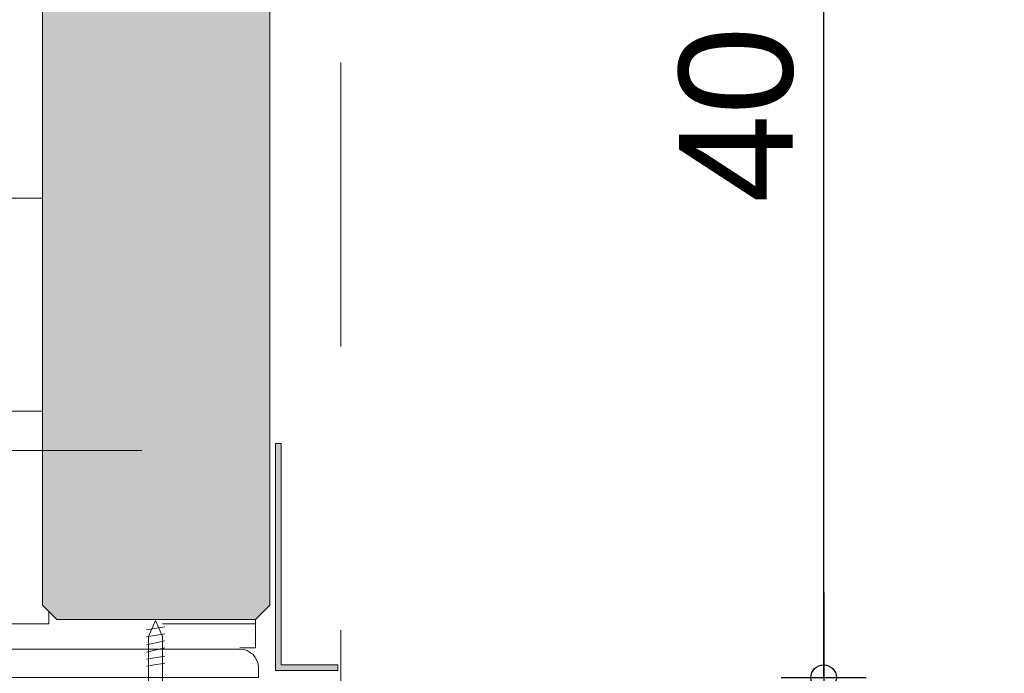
# Model space of a CAD drawing. Header units: metres. Extents: x 1316.5 to 1415.3, y -94.1 to -52.
# Tile 533 of 656: x 1409.352 to 1409.699, y -76.555 to -76.325. Entities that reach past the tile are written whole.
import ezdxf

# ---------------------------------------------------------------- set-up
doc = ezdxf.new("R2010")
doc.units = ezdxf.units.M
doc.header["$PDMODE"] = 65
for name, pattern in [('AUSGEZOGEN', [0]), ('GETRENNT2_S10', [0.045, 0.02, -0.01, 0, -0.005, 0, -0.01]), ('STRICHLINIE2_S3', [0.055, 0.04, -0.015])]:
    doc.linetypes.add(name, pattern=pattern)
doc.layers.add('XR$3$_40732', color=7, linetype='Continuous')
doc.layers.add('XR$3$_42154', color=7, linetype='Continuous')
for name, color, linetype, lineweight in [('XR$3$Fenster', 3, 'AUSGEZOGEN', 18), ('XR$3$Maßlinie 1_50', 7, 'AUSGEZOGEN', 25), ('XR$3$Muster', 4, 'AUSGEZOGEN', 13), ('XR$3$Möblierung', 4, 'AUSGEZOGEN', 13), ('XR$3$SNL_D_BD_FL_250', 7, 'AUSGEZOGEN', 18), ('XR$3$STANDARD_1', 7, 'AUSGEZOGEN', 25), ('XR$3$Wand', 1, 'AUSGEZOGEN', 50), ('XR$3$Wand Mauerwerk tr_1', 42, 'AUSGEZOGEN', 18)]:
    doc.layers.add(name, color=color, linetype=linetype, lineweight=lineweight)
doc.styles.add('ARIAL', font='arial.ttf')
doc.dimstyles.new('DIMSTYLE_16', dxfattribs={"dimtxt": 0.03, "dimasz": 0.03, "dimexe": 0, "dimexo": 1e-06, "dimgap": 0.015, "dimtad": 2, "dimdec": 0, "dimlfac": 1000, "dimrnd": 5, "dimzin": 12, "dimdsep": 46, "dimtxsty": 'ARIAL', "dimblk1": 'ALL_ML_KREIS', "dimblk2": 'ALL_ML_KREIS', "dimsah": 1, "dimcen": 0, "dimse1": 1, "dimse2": 1, "dimclrd": 7, "dimclre": 7, "dimclrt": 7, "dimadec": 0, "dimazin": 0, "dimtfac": 1, "dimtdec": 0, "dimtix": 1, "dimtmove": 2, "dimatfit": 3, "dimfxl": 0, "dimtzin": 0, "dimlwd": 0, "dimlwe": 25, "dimarcsym": 0})
doc.dimstyles.new('DIMSTYLE_18', dxfattribs={"dimtxt": 0.03, "dimasz": 0.03, "dimexe": 0, "dimexo": 1e-06, "dimgap": 0.015, "dimtad": 2, "dimdec": 0, "dimlfac": 1000, "dimrnd": 5, "dimzin": 12, "dimdsep": 46, "dimtxsty": 'ARIAL', "dimblk1": 'ALL_ML_KREIS', "dimblk2": 'ALL_ML_KREIS', "dimsah": 1, "dimcen": 0, "dimse1": 1, "dimse2": 1, "dimclrd": 7, "dimclre": 7, "dimclrt": 7, "dimadec": 0, "dimazin": 0, "dimtfac": 1, "dimtdec": 0, "dimtix": 1, "dimtmove": 2, "dimatfit": 3, "dimfxl": 0, "dimtzin": 0, "dimlwd": 0, "dimlwe": 25, "dimarcsym": 0})
doc.dimstyles.new('DIMSTYLE_21', dxfattribs={"dimtxt": 0.04, "dimasz": 0.03, "dimexe": 0, "dimexo": 1e-06, "dimgap": 0.02, "dimtad": 2, "dimdec": 0, "dimlfac": 100, "dimrnd": 0.5, "dimzin": 12, "dimdsep": 46, "dimtxsty": 'ARIAL', "dimblk1": 'ALL_ML_KREIS', "dimblk2": 'ALL_ML_KREIS', "dimsah": 1, "dimcen": 0, "dimse1": 1, "dimse2": 1, "dimclrd": 7, "dimclre": 7, "dimclrt": 7, "dimadec": 0, "dimazin": 0, "dimtfac": 1, "dimtdec": 0, "dimtix": 1, "dimtmove": 2, "dimatfit": 3, "dimfxl": 0, "dimtzin": 0, "dimlwd": 0, "dimlwe": 25, "dimarcsym": 0})
doc.dimstyles.new('DIMSTYLE_4', dxfattribs={"dimtxt": 0.04, "dimasz": 0.03, "dimexe": 0, "dimexo": 1e-06, "dimgap": 0.02, "dimtad": 2, "dimdec": 1, "dimlfac": 100, "dimrnd": 0.5, "dimzin": 4, "dimdsep": 46, "dimtxsty": 'ARIAL', "dimblk1": 'ALL_ML_KREIS', "dimblk2": 'ALL_ML_KREIS', "dimsah": 1, "dimcen": 0, "dimse1": 1, "dimse2": 1, "dimclrd": 7, "dimclre": 7, "dimclrt": 7, "dimadec": 0, "dimazin": 0, "dimtfac": 1, "dimtdec": 0, "dimtix": 1, "dimtmove": 2, "dimatfit": 3, "dimfxl": 0, "dimtzin": 0, "dimlwd": 0, "dimlwe": 25, "dimarcsym": 0})
pattern_1 = [(90.00000000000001, (-0.07500000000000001, 0.07499999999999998), (-0.03750000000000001, 0.03749999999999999), [0.0375, -0.0375]), (180, (-0.07500000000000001, 0.07499999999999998), (-0.03750000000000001, -0.03749999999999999), [0.0375, -0.0375])]

# ---------------------------------------------------------------- blocks, each defined once
blk = doc.blocks.new('COMPLEXOBJECT_21')
at = {"layer": 'XR$3$_40732', "color": 3, "linetype": 'AUSGEZOGEN', "lineweight": 13, "transparency": 33554687}
for p, q in [((1409.316280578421, -76.43636920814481), (1409.316280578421, -76.55636920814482)), ((1409.319780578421, -76.43636920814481), (1409.316280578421, -76.43636920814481)), ((1409.326280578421, -76.5333692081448), (1409.326280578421, -76.44286920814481)), ((1409.429780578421, -76.54636920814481), (1409.339280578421, -76.54636920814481)), ((1409.436280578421, -76.55636920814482), (1409.436280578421, -76.55286920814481)), ((1409.316280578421, -76.55636920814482), (1409.436280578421, -76.55636920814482)), ((1409.385780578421, -76.55636665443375), (1409.405280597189, -76.55636665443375))]:
    blk.add_line(p, q, dxfattribs=at)
for centre, radius, start, end in [((1409.319780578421, -76.44286920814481), 0.006500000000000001, 0, 90), ((1409.339280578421, -76.5333692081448), 0.013, 180, 270), ((1409.429780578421, -76.55286920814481), 0.006500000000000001, 0, 90)]:
    blk.add_arc(centre, radius, start, end, dxfattribs=at)
blk = doc.blocks.new('ALL_ML_KREIS')
at = {"color": 0, "linetype": 'ByBlock', "lineweight": -2}
for p, q in [((0, -0.5), (0, 0.5)), ((-1, 0), (0.5, 0))]:
    blk.add_line(p, q, dxfattribs=at)
blk.add_circle((0, 0), 0.15, dxfattribs=at)
blk = doc.blocks.new('*D163')
at = {"layer": 'DEFPOINTS', "color": 7, "linetype": 'AUSGEZOGEN', "lineweight": 25, "transparency": 33554687}
for p in [(1409.465266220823, -75.90971841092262), (1410.673766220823, -75.9097184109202), (1409.465266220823, -77.06804428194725)]:
    blk.add_point(p, dxfattribs=at)
at = {"layer": 'XR$3$Maßlinie 1_50', "color": 7, "linetype": 'AUSGEZOGEN', "lineweight": -2, "transparency": 33554687}
blk.add_line((1409.465266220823, -77.06804428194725), (1410.673766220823, -77.06804428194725), dxfattribs=at)
at = {"layer": 'XR$3$Maßlinie 1_50', "color": 7, "linetype": 'AUSGEZOGEN', "lineweight": 25, "transparency": 33554687, "xscale": 0.03, "yscale": 0.03, "zscale": 0.03, "rotation": 180}
blk.add_blockref('ALL_ML_KREIS', (1409.465266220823, -77.06804428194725), dxfattribs=at)
at = {"layer": 'XR$3$Maßlinie 1_50', "color": 7, "linetype": 'AUSGEZOGEN', "lineweight": 25, "transparency": 33554687, "xscale": 0.03, "yscale": 0.03, "zscale": 0.03}
blk.add_blockref('ALL_ML_KREIS', (1410.673766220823, -77.06804428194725), dxfattribs=at)
blk = doc.blocks.new('*D165')
at = {"layer": 'DEFPOINTS', "color": 7, "linetype": 'AUSGEZOGEN', "lineweight": 25, "transparency": 33554687}
for p in [(1410.823766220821, -76.32936604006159), (1409.315268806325, -76.52342328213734), (1409.315268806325, -77.19121967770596)]:
    blk.add_point(p, dxfattribs=at)
at = {"layer": 'XR$3$Maßlinie 1_50', "color": 7, "linetype": 'AUSGEZOGEN', "lineweight": -2, "transparency": 33554687}
blk.add_line((1409.315268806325, -77.19121967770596), (1410.823766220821, -77.19121967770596), dxfattribs=at)
at = {"layer": 'XR$3$Maßlinie 1_50', "color": 7, "linetype": 'AUSGEZOGEN', "lineweight": 25, "transparency": 33554687, "xscale": 0.03, "yscale": 0.03, "zscale": 0.03, "rotation": 180}
blk.add_blockref('ALL_ML_KREIS', (1409.315268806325, -77.19121967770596), dxfattribs=at)
at = {"layer": 'XR$3$Maßlinie 1_50', "color": 7, "linetype": 'AUSGEZOGEN', "lineweight": 25, "transparency": 33554687, "xscale": 0.03, "yscale": 0.03, "zscale": 0.03}
blk.add_blockref('ALL_ML_KREIS', (1410.823766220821, -77.19121967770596), dxfattribs=at)
blk = doc.blocks.new('*D168')
at = {"layer": 'DEFPOINTS', "color": 7, "linetype": 'AUSGEZOGEN', "lineweight": 25, "transparency": 33554687}
for p in [(1409.315266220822, -76.52685249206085), (1409.465266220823, -76.55636920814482), (1409.315266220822, -77.06804428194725)]:
    blk.add_point(p, dxfattribs=at)
at = {"layer": 'XR$3$Maßlinie 1_50', "color": 7, "linetype": 'AUSGEZOGEN', "lineweight": -2, "transparency": 33554687}
blk.add_line((1409.315266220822, -77.06804428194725), (1409.465266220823, -77.06804428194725), dxfattribs=at)
at = {"layer": 'XR$3$Maßlinie 1_50', "color": 7, "linetype": 'AUSGEZOGEN', "lineweight": 25, "transparency": 33554687, "xscale": 0.03, "yscale": 0.03, "zscale": 0.03, "rotation": 180}
blk.add_blockref('ALL_ML_KREIS', (1409.315266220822, -77.06804428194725), dxfattribs=at)
at = {"layer": 'XR$3$Maßlinie 1_50', "color": 7, "linetype": 'AUSGEZOGEN', "lineweight": 25, "transparency": 33554687, "xscale": 0.03, "yscale": 0.03, "zscale": 0.03}
blk.add_blockref('ALL_ML_KREIS', (1409.465266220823, -77.06804428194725), dxfattribs=at)
at = {"layer": 'XR$3$Maßlinie 1_50', "color": 7, "linetype": 'AUSGEZOGEN', "lineweight": 25, "transparency": 33554687, "insert": (1409.388307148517, -77.03736215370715), "char_height": 0.04, "width": 0.08, "attachment_point": 5, "style": 'ARIAL'}
blk.add_mtext('\\A1;{15}', dxfattribs=at)
blk = doc.blocks.new('*D188')
at = {"layer": 'DEFPOINTS', "color": 7, "linetype": 'AUSGEZOGEN', "lineweight": 25, "transparency": 33554687}
for p in [(1409.511257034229, -76.15636920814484), (1409.647909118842, -76.55586281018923), (1409.778489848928, -76.55586281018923)]:
    blk.add_point(p, dxfattribs=at)
at = {"layer": 'XR$3$Maßlinie 1_50', "color": 7, "linetype": 'AUSGEZOGEN', "lineweight": -2, "transparency": 33554687}
blk.add_line((1409.778489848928, -76.55586281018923), (1409.778489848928, -76.15636920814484), dxfattribs=at)
at = {"layer": 'XR$3$Maßlinie 1_50', "color": 7, "linetype": 'AUSGEZOGEN', "lineweight": 25, "transparency": 33554687, "xscale": 0.03, "yscale": 0.03, "zscale": 0.03}
for p, rotation in [((1409.778489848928, -76.15636920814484), 90), ((1409.778489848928, -76.55586281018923), 270)]:
    blk.add_blockref('ALL_ML_KREIS', p, dxfattribs=dict(at, rotation=rotation))
at = {"layer": 'XR$3$Maßlinie 1_50', "color": 7, "linetype": 'AUSGEZOGEN', "lineweight": 25, "transparency": 33554687, "insert": (1409.747807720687, -76.35785680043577), "char_height": 0.04, "width": 0.16, "attachment_point": 5, "rotation": 90, "style": 'ARIAL'}
blk.add_mtext('\\A1;{\\A1;{40\\H0.026400;\\S^ ;}}', dxfattribs=at)
blk = doc.blocks.new('*D190')
at = {"layer": 'DEFPOINTS', "color": 7, "linetype": 'AUSGEZOGEN', "lineweight": 25, "transparency": 33554687}
for p in [(1409.263115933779, -76.15636920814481), (1409.242000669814, -76.55636920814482), (1409.635320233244, -76.55636920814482)]:
    blk.add_point(p, dxfattribs=at)
at = {"layer": 'XR$3$Maßlinie 1_50', "color": 7, "linetype": 'AUSGEZOGEN', "lineweight": -2, "transparency": 33554687}
blk.add_line((1409.635320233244, -76.55636920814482), (1409.635320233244, -76.15636920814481), dxfattribs=at)
at = {"layer": 'XR$3$Maßlinie 1_50', "color": 7, "linetype": 'AUSGEZOGEN', "lineweight": 25, "transparency": 33554687, "xscale": 0.03, "yscale": 0.03, "zscale": 0.03}
for p, rotation in [((1409.635320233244, -76.15636920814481), 90), ((1409.635320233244, -76.55636920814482), 270)]:
    blk.add_blockref('ALL_ML_KREIS', p, dxfattribs=dict(at, rotation=rotation))
at = {"layer": 'XR$3$Maßlinie 1_50', "color": 7, "linetype": 'AUSGEZOGEN', "lineweight": 25, "transparency": 33554687, "insert": (1409.604638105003, -76.35810999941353), "char_height": 0.04, "width": 0.08, "attachment_point": 5, "rotation": 90, "style": 'ARIAL'}
blk.add_mtext('\\A1;{40}', dxfattribs=at)

msp = doc.modelspace()

# ---------------------------------------------------------------- hatches: boundary and pattern name
at = {"layer": 'XR$3$Fenster', "linetype": 'AUSGEZOGEN', "lineweight": 13, "transparency": 33554687}
msp.add_hatch(color=253, dxfattribs=at).paths.add_polyline_path([(1409.442268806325, -76.55386025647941), (1409.464268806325, -76.55386025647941), (1409.464268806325, -76.55186025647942), (1409.444268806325, -76.55186025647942), (1409.444268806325, -76.47386025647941), (1409.442268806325, -76.47386025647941)])
at = {"layer": 'XR$3$Muster', "linetype": 'AUSGEZOGEN', "lineweight": 13, "transparency": 33554687}
h = msp.add_hatch(dxfattribs=at)
h.set_pattern_fill('MUSTER', color=4, scale=0.0375, angle=90.00000000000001, style=0, pattern_type=2)
h.set_pattern_definition(pattern_1)
h.paths.add_polyline_path([(1409.397564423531, -76.54471269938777), (1409.397564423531, -76.5358628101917), (1409.365268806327, -76.53586281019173), (1409.360268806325, -76.5308628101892), (1409.360268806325, -76.156369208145), (1409.315268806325, -76.15636920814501), (1409.315268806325, -76.43586281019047), (1409.319780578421, -76.43586281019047), (1409.321462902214, -76.43608429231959), (1409.323030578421, -76.43673364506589), (1409.324376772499, -76.43776661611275), (1409.325409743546, -76.43911281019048), (1409.326059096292, -76.44068048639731), (1409.326280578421, -76.44236281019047), (1409.326280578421, -76.53286281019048), (1409.326391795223, -76.53455965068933), (1409.326723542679, -76.53622745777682), (1409.327270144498, -76.53783769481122), (1409.328022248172, -76.53936281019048), (1409.328966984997, -76.5407767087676), (1409.330088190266, -76.5420551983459), (1409.331366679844, -76.54317640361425), (1409.332780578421, -76.54412114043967), (1409.3343056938, -76.54487324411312), (1409.335915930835, -76.54541984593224), (1409.337864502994, -76.54580744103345), (1409.337855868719, -76.54576942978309), (1409.339280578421, -76.54586281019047), (1409.392392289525, -76.54586281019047)], flags=0)
h = msp.add_hatch(dxfattribs=at)
h.set_pattern_fill('MUSTER', color=4, scale=0.0375, angle=90.00000000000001, style=0, pattern_type=2)
h.set_pattern_definition(pattern_1)
h.paths.add_polyline_path([(1409.397564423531, -76.52991315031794), (1409.397564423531, -76.5358628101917), (1409.402536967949, -76.53586281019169), (1409.402536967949, -76.52991315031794), (1409.40195758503, -76.5285674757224), (1409.4008807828, -76.52606649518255), (1409.400085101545, -76.52421844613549)], flags=0)
h = msp.add_hatch(dxfattribs=at)
h.set_pattern_fill('MUSTER', color=4, scale=0.0375, angle=90.00000000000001, style=0, pattern_type=2)
h.set_pattern_definition(pattern_1)
h.paths.add_polyline_path([(1409.435268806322, -76.53586281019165), (1409.402536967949, -76.53586281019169), (1409.402536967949, -76.54586281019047), (1409.435268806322, -76.54586281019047)], flags=0)
at = {"layer": 'XR$3$Möblierung', "linetype": 'AUSGEZOGEN', "lineweight": 13, "transparency": 33554687}
msp.add_hatch(color=253, dxfattribs=at).paths.add_polyline_path([(1408.495268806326, -76.00636920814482), (1408.490268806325, -76.01136920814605), (1408.490268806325, -76.5308628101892), (1408.495268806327, -76.53586281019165), (1408.565268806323, -76.53586281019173), (1408.570268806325, -76.5308628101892), (1408.570268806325, -76.08636920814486), (1409.360268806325, -76.08636920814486), (1409.360268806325, -76.5308628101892), (1409.365268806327, -76.53586281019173), (1409.435268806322, -76.53586281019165), (1409.440268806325, -76.5308628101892), (1409.440268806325, -76.0169637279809), (1409.439257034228, -76.01035743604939), (1409.435268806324, -76.00636920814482)])

# ---------------------------------------------------------------- linework, layer by layer
at = {"layer": 'XR$3$_42154', "color": 7, "linetype": 'STRICHLINIE2_S3', "lineweight": 13, "transparency": 33554687}
msp.add_line((1409.465268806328, -75.7397184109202), (1409.46526880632, -77.10401481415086), dxfattribs=at)
at = {"layer": 'XR$3$SNL_D_BD_FL_250', "color": 7, "linetype": 'AUSGEZOGEN', "lineweight": 13, "transparency": 33554687}
for p, q in [((1409.444268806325, -76.47386025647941), (1409.442268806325, -76.47386025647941)), ((1409.442268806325, -76.47386025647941), (1409.442268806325, -76.55386025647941)), ((1409.444268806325, -76.47386025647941), (1409.444268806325, -76.55186025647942)), ((1409.464268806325, -76.55386025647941), (1409.442268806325, -76.55386025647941)), ((1409.464268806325, -76.55186025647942), (1409.444268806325, -76.55186025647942)), ((1409.464268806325, -76.55186025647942), (1409.464268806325, -76.55386025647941))]:
    msp.add_line(p, q, dxfattribs=at)
at = {"layer": 'XR$3$STANDARD_1', "color": 7, "linetype": 'AUSGEZOGEN', "lineweight": 13, "transparency": 33554687}
for p, q in [((1409.403285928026, -76.53846136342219), (1409.396883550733, -76.5395239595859)), ((1409.403285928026, -76.54094763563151), (1409.396883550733, -76.54201675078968)), ((1409.403285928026, -76.54344042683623), (1409.396883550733, -76.54486410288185)), ((1409.403285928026, -76.54593358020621), (1409.396883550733, -76.54735725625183)), ((1409.403285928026, -76.54878057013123), (1409.396883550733, -76.54985004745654)), ((1409.403285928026, -76.55127372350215), (1409.396883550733, -76.55234320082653))]:
    msp.add_line(p, q, dxfattribs=at)
msp.add_lwpolyline([(1409.402536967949, -76.55786025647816), (1409.402536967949, -76.54191315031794), (1409.400085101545, -76.53621844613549), (1409.397564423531, -76.54191315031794), (1409.397564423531, -76.55786025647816)], dxfattribs=at)
at = {"layer": 'XR$3$Wand', "color": 4, "linetype": 'AUSGEZOGEN', "lineweight": 13, "transparency": 33554687}
for p, q in [((1409.435268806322, -76.53586281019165), (1409.435268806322, -76.54586281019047)), ((1409.435268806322, -76.54586281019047), (1409.429780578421, -76.54586281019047))]:
    msp.add_line(p, q, dxfattribs=at)
at = {"layer": 'XR$3$Wand Mauerwerk tr_1', "color": 7, "linetype": 'AUSGEZOGEN', "lineweight": 18, "transparency": 33554687}
for p, q in [((1409.440268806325, -76.5308628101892), (1409.440268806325, -76.01136920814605)), ((1409.360268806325, -76.5308628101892), (1409.360268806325, -76.08636920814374)), ((1409.365268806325, -76.53586281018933), (1409.360268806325, -76.5308628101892)), ((1409.435268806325, -76.53586281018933), (1409.440268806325, -76.5308628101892)), ((1409.435268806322, -76.53586281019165), (1409.365268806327, -76.53586281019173))]:
    msp.add_line(p, q, dxfattribs=at)
at = {"layer": 'XR$3$Wand Mauerwerk tr_1', "color": 7, "linetype": 'GETRENNT2_S10', "lineweight": 13, "transparency": 33554687}
msp.add_line((1409.395268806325, -76.47636920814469), (1409.020454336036, -76.47636920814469), dxfattribs=at)

# ---------------------------------------------------------------- block references
at = {"layer": 'XR$3$_40732', "color": 3, "linetype": 'AUSGEZOGEN', "lineweight": 13, "transparency": 33554687}
msp.add_blockref('COMPLEXOBJECT_21', (0, 0), dxfattribs=at)

# ---------------------------------------------------------------- dimensions: what is measured, and where the dimension line sits
at = {"layer": 'XR$3$Maßlinie 1_50', "color": 7, "linetype": 'AUSGEZOGEN', "lineweight": 25, "transparency": 33554687}
for base, p1, p2, dimstyle, picture, middle in [((1410.673766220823, -77.06804428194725), (1409.465266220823, -75.90971941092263), (1410.673766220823, -75.90971941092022), 'DIMSTYLE_16', '*D163', (1410.069516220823, -77.05304428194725)), ((1410.823766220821, -77.19121967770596), (1409.315268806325, -76.52342428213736), (1410.823766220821, -76.3293670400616), 'DIMSTYLE_18', '*D165', (1410.069517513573, -77.17621967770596)), ((1409.465266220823, -77.06804428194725), (1409.315266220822, -76.52685349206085), (1409.465266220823, -76.55637020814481), 'DIMSTYLE_21', '*D168', (1409.388307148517, -77.03736215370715))]:
    dim = msp.add_linear_dim(base=base, p1=p1, p2=p2, dimstyle=dimstyle, override={"dimpost": '<>', "dimclrd": 7, "dimclre": 7, "dimclrt": 7, "dimlwd": 0, "dimlwe": 25}, dxfattribs=at)
    dim.commit()
    dim.dimension.update_dxf_attribs({"geometry": picture, "text_midpoint": middle, "dimtype": 160})
for base, p1, p2, dimstyle, picture, middle in [((1409.635320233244, -76.15636920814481), (1409.242001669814, -76.55636920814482), (1409.263116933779, -76.15636920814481), 'DIMSTYLE_21', '*D190', (1409.604638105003, -76.35810999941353)), ((1409.778489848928, -76.15636920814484), (1409.647910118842, -76.55586281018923), (1409.511258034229, -76.15636920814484), 'DIMSTYLE_4', '*D188', (1409.747807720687, -76.35785680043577))]:
    dim = msp.add_linear_dim(base=base, p1=p1, p2=p2, angle=90, dimstyle=dimstyle, override={"dimpost": '<>', "dimclrd": 7, "dimclre": 7, "dimclrt": 7, "dimlwd": 0, "dimlwe": 25}, dxfattribs=at)
    dim.commit()
    dim.dimension.update_dxf_attribs({"geometry": picture, "text_midpoint": middle, "dimtype": 160})

doc.saveas('drawing.dxf')
